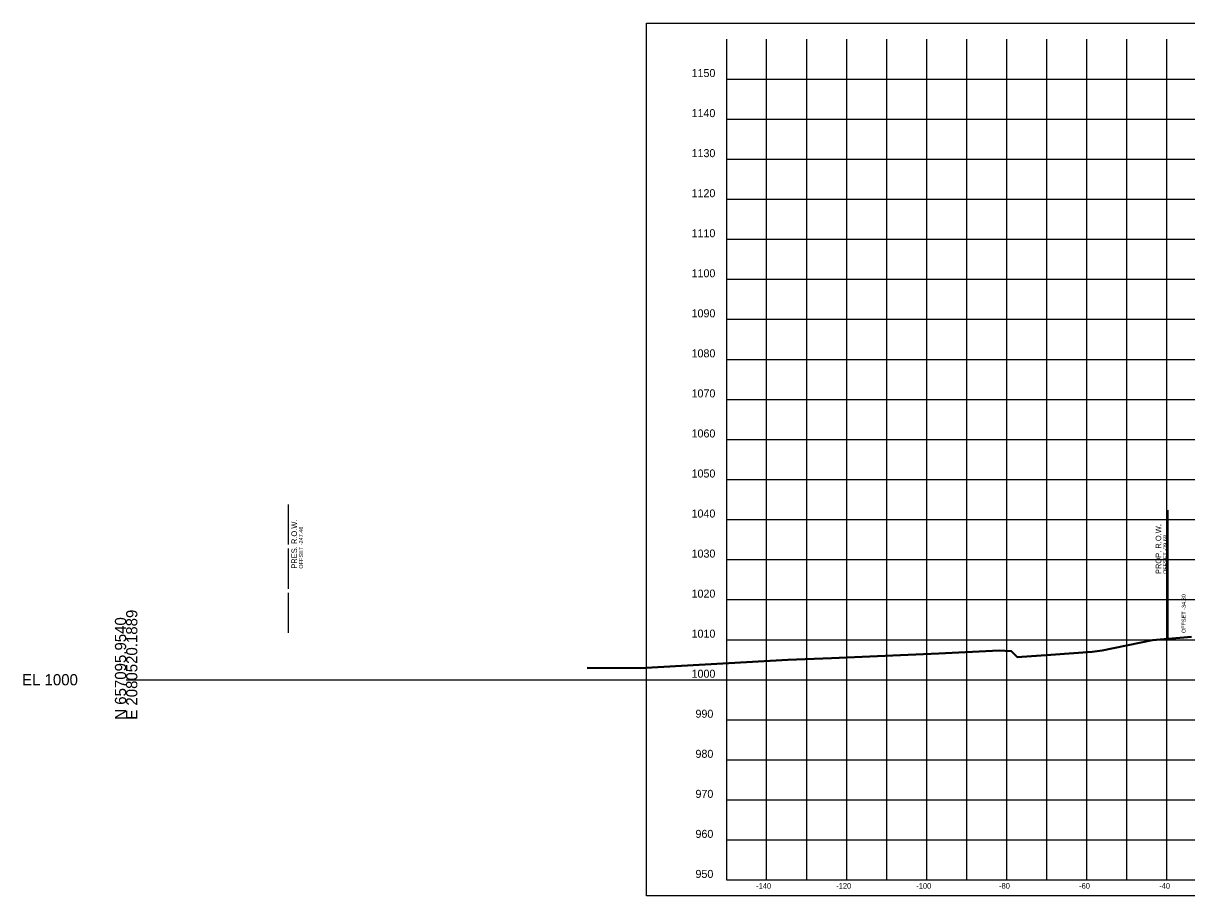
# Model space of a CAD drawing. Extents: x 1131015 to 1136271, y 133453 to 174329.
# Drawn here: x 1132014.8 to 1132305.4, y 160613.7 to 160831.6 of the extents above; entities that cross this region are included whole.
import ezdxf

# ---------------------------------------------------------------- set-up
doc = ezdxf.new("R2010")
doc.units = 0
for name, color, linetype in [('DESIGN - ROW - Right-of-Way and Easement Labels', 7, 'Continuous'), ('DESIGN - ROW - Right-of-Way Linework', 7, 'Continuous'), ('DESIGN - SHEET - Corner Text', 7, 'Continuous'), ('DESIGN - SHEET - Light Grid', 7, 'Continuous'), ('DESIGN - SHEET - Linework', 7, 'Continuous'), ('DESIGN - SHEET - Plot Shape', 7, 'Continuous'), ('DESIGN - TYPICAL - Slope Tie Text', 7, 'Continuous'), ('SURVEY - GROUND - Bottom of Topsoil Layer', 7, 'Continuous'), ('SURVEY - GROUND - Top of Ground', 7, 'Continuous'), ('SURVEY - PROPERTY - ROW Lines', 7, 'Continuous'), ('SURVEY - PROPERTY - ROW Lines Text', 7, 'Continuous')]:
    doc.layers.add(name, color=color, linetype=linetype)

msp = doc.modelspace()

# ---------------------------------------------------------------- linework, layer by layer
at = {"layer": 'DESIGN - ROW - Right-of-Way Linework'}
msp.add_line((1132300.77, 160678.04), (1132300.77, 160710.04), dxfattribs=at)
at = {"layer": 'DESIGN - SHEET - Light Grid'}
msp.add_line((1132040.46, 160667.66), (1132340.46, 160667.66), dxfattribs=at)
at = {"layer": 'DESIGN - SHEET - Linework'}
for p, q in [((1132200.46, 160617.66), (1132200.46, 160827.66)), ((1132210.46, 160617.66), (1132210.46, 160827.66)), ((1132220.46, 160617.66), (1132220.46, 160827.66)), ((1132230.46, 160617.66), (1132230.46, 160827.66)), ((1132240.46, 160617.66), (1132240.46, 160827.66)), ((1132250.46, 160617.66), (1132250.46, 160827.66)), ((1132260.46, 160617.66), (1132260.46, 160827.66)), ((1132270.46, 160617.66), (1132270.46, 160827.66)), ((1132280.46, 160617.66), (1132280.46, 160827.66)), ((1132290.46, 160617.66), (1132290.46, 160827.66)), ((1132300.46, 160617.66), (1132300.46, 160827.66)), ((1132190.46, 160817.66), (1132490.46, 160817.66)), ((1132190.46, 160807.66), (1132490.46, 160807.66)), ((1132190.46, 160797.66), (1132490.46, 160797.66)), ((1132190.46, 160787.66), (1132490.46, 160787.66)), ((1132190.46, 160777.66), (1132490.46, 160777.66)), ((1132190.46, 160767.66), (1132490.46, 160767.66)), ((1132190.46, 160757.66), (1132490.46, 160757.66)), ((1132190.46, 160747.66), (1132490.46, 160747.66)), ((1132190.46, 160737.66), (1132490.46, 160737.66)), ((1132190.46, 160727.66), (1132490.46, 160727.66)), ((1132190.46, 160717.66), (1132490.46, 160717.66)), ((1132190.46, 160707.66), (1132490.46, 160707.66)), ((1132190.46, 160697.66), (1132490.46, 160697.66)), ((1132190.46, 160687.66), (1132490.46, 160687.66)), ((1132190.46, 160677.66), (1132490.46, 160677.66)), ((1132190.46, 160667.66), (1132490.46, 160667.66)), ((1132190.46, 160657.66), (1132490.46, 160657.66)), ((1132190.46, 160647.66), (1132490.46, 160647.66)), ((1132190.46, 160637.66), (1132490.46, 160637.66)), ((1132190.46, 160627.66), (1132490.46, 160627.66))]:
    msp.add_line(p, q, dxfattribs=at)
msp.add_lwpolyline([(1132190.46, 160827.66), (1132190.46, 160617.66), (1132490.46, 160617.66), (1132490.46, 160827.66)], dxfattribs=at)
at = {"layer": 'DESIGN - SHEET - Plot Shape'}
msp.add_lwpolyline([(1132170.46, 160831.6), (1132510.46, 160831.6), (1132510.46, 160613.72), (1132170.46, 160613.72)], close=True, dxfattribs=at)
at = {"layer": 'SURVEY - GROUND - Bottom of Topsoil Layer'}
for p, q in [((1132296.84, 160677.43), (1132306.56, 160678.32)), ((1132284.26, 160674.89), (1132296.84, 160677.43)), ((1132168.86, 160670.5), (1132205.73, 160672.51)), ((1132205.73, 160672.51), (1132216.69, 160672.94)), ((1132216.69, 160672.94), (1132243.45, 160674.14)), ((1132243.45, 160674.14), (1132258.52, 160674.87)), ((1132258.52, 160674.87), (1132261.51, 160674.74)), ((1132261.51, 160674.74), (1132263.02, 160673.24)), ((1132263.02, 160673.24), (1132271.44, 160673.83)), ((1132271.44, 160673.83), (1132281.73, 160674.53)), ((1132281.73, 160674.53), (1132284.26, 160674.89)), ((1132155.59, 160670.53), (1132168.86, 160670.5))]:
    msp.add_line(p, q, dxfattribs=at)
at = {"layer": 'SURVEY - GROUND - Top of Ground'}
for p, q in [((1132296.84, 160677.68), (1132306.56, 160678.57)), ((1132243.45, 160674.39), (1132258.52, 160675.12)), ((1132258.52, 160675.12), (1132261.51, 160674.99)), ((1132281.73, 160674.78), (1132284.26, 160675.14)), ((1132284.26, 160675.14), (1132296.84, 160677.68)), ((1132168.86, 160670.75), (1132205.73, 160672.76)), ((1132205.73, 160672.76), (1132216.69, 160673.19)), ((1132216.69, 160673.19), (1132243.45, 160674.39)), ((1132261.51, 160674.99), (1132263.02, 160673.49)), ((1132263.02, 160673.49), (1132271.44, 160674.08)), ((1132271.44, 160674.08), (1132281.73, 160674.78)), ((1132155.59, 160670.78), (1132168.86, 160670.75))]:
    msp.add_line(p, q, dxfattribs=at)
at = {"layer": 'SURVEY - PROPERTY - ROW Lines'}
for p, q in [((1132081, 160701.39), (1132081, 160711.39)), ((1132081, 160690.39), (1132081, 160700.39)), ((1132081, 160679.39), (1132081, 160689.39))]:
    msp.add_line(p, q, dxfattribs=at)

# ---------------------------------------------------------------- texts
at = {"layer": 'DESIGN - ROW - Right-of-Way and Easement Labels'}
for s, height, p in [('PROP. R.O.W.', 1.4, (1132299.02, 160694.04)), ('OFFSET -39.68', 1, (1132300.52, 160694.04))]:
    msp.add_text(s, height=height, rotation=90, dxfattribs=at).set_placement(p)
at = {"layer": 'DESIGN - SHEET - Corner Text'}
for s, height, p in [('1150', 2, (1132181.7, 160818.16)), ('1140', 2, (1132181.7, 160808.16)), ('1130', 2, (1132181.7, 160798.16)), ('1120', 2, (1132181.7, 160788.16)), ('1110', 2, (1132181.7, 160778.16)), ('1100', 2, (1132181.7, 160768.16)), ('1090', 2, (1132181.7, 160758.16)), ('1080', 2, (1132181.7, 160748.16)), ('1070', 2, (1132181.7, 160738.16)), ('1060', 2, (1132181.7, 160728.16)), ('1050', 2, (1132181.7, 160718.16)), ('1040', 2, (1132181.7, 160708.16)), ('1030', 2, (1132181.7, 160698.16)), ('1020', 2, (1132181.7, 160688.16)), ('1010', 2, (1132181.7, 160678.16)), ('1000', 2, (1132181.7, 160668.16)), ('990', 2, (1132182.68, 160658.16)), ('980', 2, (1132182.68, 160648.16)), ('970', 2, (1132182.68, 160638.16)), ('960', 2, (1132182.68, 160628.16)), ('950', 2, (1132182.68, 160618.16)), ('-140', 1.4, (1132197.83, 160615.46)), ('-120', 1.4, (1132217.83, 160615.46)), ('-100', 1.4, (1132237.83, 160615.46)), ('-80', 1.4, (1132258.51, 160615.46)), ('-60', 1.4, (1132278.51, 160615.46)), ('-40', 1.4, (1132298.51, 160615.46))]:
    msp.add_text(s, height=height, dxfattribs=at).set_placement(p)
at = {"layer": 'DESIGN - SHEET - Light Grid'}
for s, p in [('E 2080520.1889', (1132043.26, 160657.66)), ('N 657095.9540', (1132040.46, 160657.66))]:
    msp.add_text(s, height=2.8, rotation=90, dxfattribs=at).set_placement(p)
msp.add_text('EL 1000', height=2.8, dxfattribs=at).set_placement((1132014.46, 160666.26))
at = {"layer": 'DESIGN - TYPICAL - Slope Tie Text'}
msp.add_text('OFFSET -34.30', height=1, rotation=90, dxfattribs=at).set_placement((1132305.15, 160679.28))
at = {"layer": 'SURVEY - PROPERTY - ROW Lines Text'}
for s, height, p in [('PRES. R.O.W.', 1.4, (1132083.15, 160695.39)), ('OFFSET -247.46', 1, (1132084.65, 160695.39))]:
    msp.add_text(s, height=height, rotation=90, dxfattribs=at).set_placement(p)

doc.saveas('drawing.dxf')
